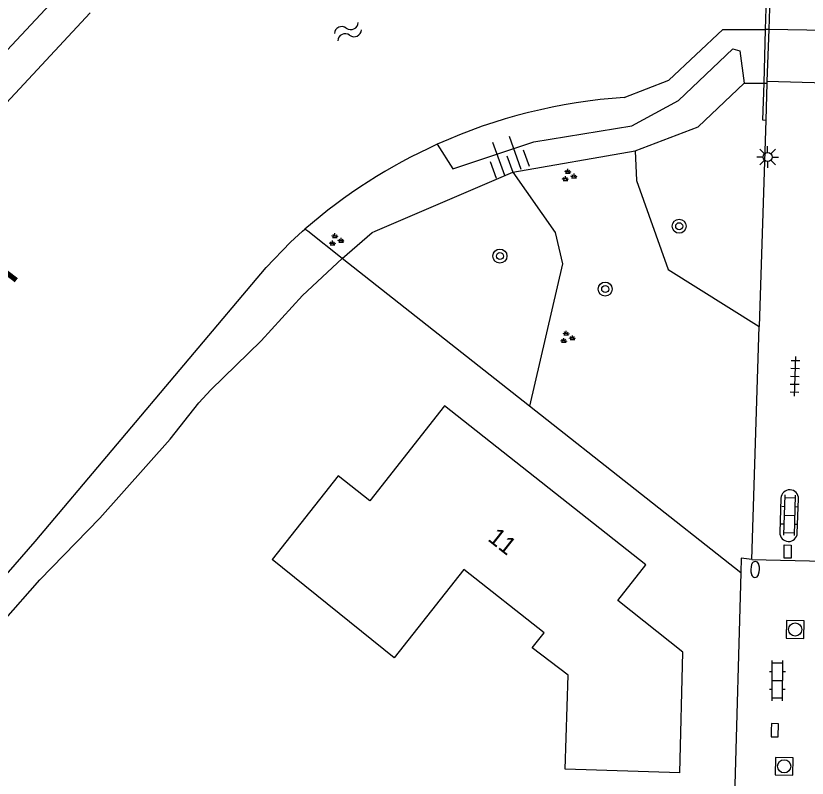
# Model space of a CAD drawing. Extents: x 131000 to 133013, y 393000 to 396501.
# Drawn here: x 131398.94 to 131444.02, y 395468.84 to 395512.28 of the extents above; entities that cross this region are included whole.
import ezdxf

# ---------------------------------------------------------------- set-up
doc = ezdxf.new("R2010")
doc.units = 0
for name, color, linetype in [('gg-anno-huisnummerreeks BGT', 7, 'Continuous'), ('gg-anno-naam water', 7, 'Continuous'), ('gg-bbg-gedigitaliseerde bebouwing', 7, 'Continuous'), ('gg-bbg-hoofdgebouw', 7, 'Continuous'), ('gg-knt-BGT kruinlijn', 7, 'Continuous'), ('gg-knt-bovenkant onderkant talud', 7, 'Continuous'), ('gg-knt-verharding', 7, 'Continuous'), ('gg-kntw-beschoeiing', 7, 'Continuous'), ('gg-kwrk-kunstwerk', 7, 'Continuous'), ('gg-kwrk-kunstwerk niveau 01', 7, 'Continuous'), ('gt-grn-groengrens', 7, 'Continuous'), ('gt-grn-vlakafsluiter', 7, 'Continuous'), ('gt-symb-boom', 7, 'Continuous'), ('gt-symb-brandkraan', 7, 'Continuous'), ('gt-symb-groenvak', 7, 'Continuous'), ('gt-symb-klinker verharding', 7, 'Continuous'), ('gt-symb-kolk', 7, 'Continuous'), ('gt-symb-kolk center center', 7, 'Continuous'), ('gt-symb-lichtmast', 7, 'Continuous'), ('gt-symb-rioolschacht', 7, 'Continuous'), ('gt-symb-talud symbool', 7, 'Continuous'), ('gt-symb-tegel verharding', 7, 'Continuous'), ('gt-symb-watersymbool', 7, 'Continuous')]:
    doc.layers.add(name, color=color, linetype=linetype)

# ---------------------------------------------------------------- blocks, each defined once
blk = doc.blocks.new('gt0-KL1')
at = {"layer": 'gt-symb-klinker verharding'}
for p, q in [((-1.15, 0.3), (1.15, 0.3)), ((-1, -0.3), (-1, 0.3)), ((-0.5, 0.3), (-0.5, 0.45)), ((0, -0.3), (0, 0.3)), ((0.5, 0.3), (0.5, 0.45)), ((1, -0.3), (1, 0.3)), ((-1.15, -0.3), (1.15, -0.3)), ((-0.5, -0.45), (-0.5, -0.3)), ((0.5, -0.45), (0.5, -0.3))]:
    blk.add_line(p, q, dxfattribs=at)
blk = doc.blocks.new('gt0-TEG1')
at = {"layer": 'gt-symb-tegel verharding'}
for p, q in [((-1.125, 0), (1.125, 0)), ((-0.9, -0.25), (-0.9, 0.25)), ((-0.45, -0.25), (-0.45, 0.25)), ((0, -0.25), (0, 0.25)), ((0.45, -0.25), (0.45, 0.25)), ((0.9, -0.25), (0.9, 0.25))]:
    blk.add_line(p, q, dxfattribs=at)
blk = doc.blocks.new('gt0-LMAST')
at = {"layer": 'gt-symb-lichtmast'}
for p, q in [((-0.005, 0.246), (-0.005, 0.621)), ((-0.182, 0.173), (-0.447, 0.438)), ((0.172, 0.173), (0.437, 0.438)), ((-0.255, -0.004), (-0.63, -0.004)), ((-0.182, -0.181), (-0.447, -0.446)), ((-0.005, -0.254), (-0.005, -0.629)), ((0.437, -0.446), (0.172, -0.181)), ((0.245, -0.004), (0.62, -0.004))]:
    blk.add_line(p, q, dxfattribs=at)
blk.add_circle((-0.005, -0.004), 0.25, dxfattribs=at)
blk = doc.blocks.new('gt0-RS')
at = {"layer": 'gt-symb-rioolschacht'}
blk.add_lwpolyline([(-0.5, -0.5), (0.5, -0.5), (0.5, 0.5), (-0.5, 0.5)], close=True, dxfattribs=at)
blk.add_circle((0, 0), 0.375, dxfattribs=at)
blk = doc.blocks.new('gt0-KOLK')
at = {"layer": 'gt-symb-kolk'}
blk.add_lwpolyline([(0, 0), (0.375, 0), (0.375, 0.4), (-0.375, 0.4), (-0.375, 0), (0, 0)], dxfattribs=at)
blk = doc.blocks.new('gt0-KOLKCC')
at = {"layer": 'gt-symb-kolk center center'}
blk.add_lwpolyline([(-0.375, 0.2), (0.375, 0.2), (0.375, -0.2), (-0.375, -0.2)], close=True, dxfattribs=at)
blk = doc.blocks.new('gt0-BR')
at = {"layer": 'gt-symb-brandkraan'}
for centre, radius, start, end in [((-0.244, 0), 0.206, 107.5669, 252.4331), ((0.599, -2.664), 3, 106.892, 107.5669), ((0, -0.691), 0.938, 73.108, 106.892), ((-0.599, -2.664), 3, 72.4331, 73.108), ((0.244, 0), 0.206, 287.567, 72.4331), ((0.599, 2.664), 3, 252.4331, 253.108), ((0, 0.691), 0.938, 253.108, 286.8921), ((-0.599, 2.664), 3, 286.8921, 287.567)]:
    blk.add_arc(centre, radius, start, end, dxfattribs=at)
blk = doc.blocks.new('gt0-GRVAK')
at = {"layer": 'gt-symb-groenvak'}
for p, q in [((-0.11, 0.189), (-0.228, 0.24)), ((-0.182, 0.153), (0.088, 0.153)), ((-0.091, 0.211), (-0.156, 0.322)), ((-0.047, 0.214), (-0.047, 0.393)), ((-0.004, 0.211), (0.061, 0.322)), ((0.015, 0.189), (0.133, 0.24)), ((0.262, -0.052), (0.197, 0.059)), ((0.305, -0.049), (0.305, 0.13)), ((0.349, -0.052), (0.414, 0.059)), ((-0.245, -0.228), (-0.363, -0.177)), ((-0.318, -0.264), (-0.047, -0.264)), ((-0.226, -0.206), (-0.291, -0.095)), ((-0.183, -0.203), (-0.183, -0.024)), ((-0.139, -0.206), (-0.074, -0.095)), ((-0.12, -0.228), (-0.002, -0.177)), ((0.243, -0.074), (0.125, -0.023)), ((0.17, -0.11), (0.441, -0.11)), ((0.368, -0.074), (0.486, -0.023))]:
    blk.add_line(p, q, dxfattribs=at)
blk = doc.blocks.new('gt0-BOOM')
at = {"layer": 'gt-symb-boom'}
for radius in [0.4, 0.2]:
    blk.add_circle((0, 0), radius, dxfattribs=at)
blk = doc.blocks.new('gt0-TALUD_1')
at = {"layer": 'gt-symb-talud symbool'}
for p, q in [((-1, -1), (-1, 0)), ((-0.5, -2), (-0.5, 0)), ((0, -1), (0, 0)), ((0.5, -2), (0.5, 0)), ((1, -1), (1, 0))]:
    blk.add_line(p, q, dxfattribs=at)
blk = doc.blocks.new('gt0-WA')
at = {"layer": 'gt-symb-watersymbool'}
for centre, start, end in [((-0.323, 0.022), 28.0725, 151.9275), ((0.427, 0.422), 208.0725, 331.9275), ((-0.323, -0.428), 28.0725, 151.9275), ((0.427, -0.028), 208.0725, 331.9275)]:
    blk.add_arc(centre, 0.425, start, end, dxfattribs=at)

msp = doc.modelspace()

# ---------------------------------------------------------------- linework, layer by layer
at = {"layer": 'gg-bbg-gedigitaliseerde bebouwing'}
msp.add_lwpolyline([(131430.225, 395469.344), (131430.41, 395474.71), (131428.35, 395476.26), (131429.03, 395477.12), (131424.47, 395480.73), (131420.5, 395475.7), (131413.538, 395481.299)], dxfattribs=at)
at = {"layer": 'gg-bbg-hoofdgebouw'}
msp.add_line((131436.757, 395469.146), (131430.225, 395469.344), dxfattribs=at)
for points in [[(131436.757, 395469.146), (131436.945, 395476.012), (131433.225, 395478.958), (131434.831, 395480.991), (131423.368, 395490.046), (131419.11, 395484.64)], [(131419.11, 395484.64), (131417.309, 395486.065), (131413.538, 395481.299)]]:
    msp.add_lwpolyline(points, dxfattribs=at)
at = {"layer": 'gg-knt-BGT kruinlijn'}
for p, q in [((131427.246, 395503.367), (131434.225, 395504.58)), ((131419.415, 395500), (131427.246, 395503.367))]:
    msp.add_line(p, q, dxfattribs=at)
for points in [[(131434.225, 395504.58), (131437.812, 395505.96), (131440.435, 395508.436)], [(131417.537, 395498.446), (131419.241, 395499.925), (131419.415, 395500)], [(131390.356, 395467.972), (131391.942, 395470.09), (131395.077, 395473.78), (131398.249, 395477.775), (131400.309, 395480.134), (131403.728, 395483.653), (131407.731, 395488.154), (131409.371, 395490.231), (131410.048, 395490.967), (131412.913, 395493.764), (131415.281, 395496.336), (131417.537, 395498.446)]]:
    msp.add_lwpolyline(points, dxfattribs=at)
at = {"layer": 'gg-knt-bovenkant onderkant talud'}
msp.add_line((131440.435, 395508.436), (131441.542, 395508.445), dxfattribs=at)
at = {"layer": 'gg-knt-verharding'}
for p, q in [((131441.656, 395506.341), (131441.292, 395494.567)), ((131440.868, 395481.291), (131441.292, 395494.567)), ((131442.522, 395484.785), (131442.462, 395482.839)), ((131443.458, 395482.805), (131443.529, 395484.751)), ((131440.868, 395481.291), (131444.965, 395481.198)), ((131440.232, 395480.534), (131438.292, 395408.618))]:
    msp.add_line(p, q, dxfattribs=at)
msp.add_lwpolyline([(131440.868, 395481.291), (131440.254, 395481.368), (131440.232, 395480.534)], dxfattribs=at)
for centre, radius, start, end in [((131443.025, 395484.767), 0.504, 358.125, 178.0075), ((131442.96, 395482.824), 0.498, 178.2752, 357.8146)]:
    msp.add_arc(centre, radius, start, end, dxfattribs=at)
at = {"layer": 'gg-kntw-beschoeiing'}
for p, q in [((131391.599, 395500), (131403.186, 395512.458)), ((131441.829, 395511.501), (131441.633, 395511.505)), ((131445.935, 395511.424), (131441.829, 395511.501)), ((131415.274, 395500), (131415.413, 395500.122))]:
    msp.add_line(p, q, dxfattribs=at)
for points in [[(131433.595, 395507.622), (131436.147, 395508.604), (131439.213, 395511.498), (131441.633, 395511.505)], [(131383.403, 395463.224), (131400.04, 395482.328), (131413.193, 395497.945), (131414.579, 395499.385), (131415.274, 395500)]]:
    msp.add_lwpolyline(points, dxfattribs=at)
for centre, radius, start, end in [((131435.604, 395476.969), 30.719, 93.749, 114.3235), ((131435.6, 395476.966), 30.72, 114.3152, 131.0815)]:
    msp.add_arc(centre, radius, start, end, dxfattribs=at)
at = {"layer": 'gg-kwrk-kunstwerk'}
msp.add_line((131441.719, 395508.44), (131441.656, 395506.341), dxfattribs=at)
msp.add_lwpolyline([(131441.542, 395508.445), (131441.479, 395506.345), (131441.656, 395506.341)], dxfattribs=at)
at = {"layer": 'gg-kwrk-kunstwerk niveau 01'}
for p, q in [((131441.802, 395517.277), (131441.633, 395511.505)), ((131442.035, 395517.274), (131441.829, 395511.501)), ((131441.633, 395511.505), (131441.542, 395508.445)), ((131441.829, 395511.501), (131441.723, 395508.551)), ((131441.542, 395508.445), (131441.719, 395508.44)), ((131441.723, 395508.551), (131441.719, 395508.44)), ((131441.723, 395508.551), (131445.832, 395508.44))]:
    msp.add_line(p, q, dxfattribs=at)
at = {"layer": 'gt-grn-groengrens'}
for points in [[(131440.763, 395519.287), (131440.187, 395519.369), (131436.56, 395523.636), (131433.275, 395525.076), (131426.56, 395525.188), (131417.95, 395523.578), (131409.506, 395519.802), (131401.976, 395514.122), (131380.172, 395490.767), (131360.883, 395464.179), (131359.897, 395459.725), (131362.783, 395455.778), (131364.642, 395453.389), (131365.791, 395452.445), (131371.094, 395451.022)], [(131422.951, 395504.961), (131423.832, 395503.557), (131428.445, 395505.095), (131434.04, 395506.003), (131436.692, 395507.456), (131439.78, 395510.399), (131440.18, 395510.29), (131440.435, 395508.436)], [(131434.225, 395504.58), (131434.306, 395502.894), (131436.101, 395497.824), (131441.292, 395494.567)], [(131427.246, 395503.367), (131429.658, 395499.937), (131430.08, 395498.141), (131428.201, 395490.03)]]:
    msp.add_lwpolyline(points, dxfattribs=at)
at = {"layer": 'gt-grn-vlakafsluiter'}
for p, q in [((131415.568, 395500), (131415.413, 395500.122)), ((131417.537, 395498.446), (131415.568, 395500)), ((131428.201, 395490.03), (131417.537, 395498.446)), ((131440.232, 395480.534), (131428.201, 395490.03))]:
    msp.add_line(p, q, dxfattribs=at)

# ---------------------------------------------------------------- block references
at = {"layer": 'gt-symb-boom'}
for p in [(131436.729, 395500.289), (131426.518, 395498.59), (131432.514, 395496.71)]:
    msp.add_blockref('gt0-BOOM', p, dxfattribs=at)
at = {"layer": 'gt-symb-brandkraan', "rotation": -91.14576283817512}
msp.add_blockref('gt0-BR', (131441.055, 395480.73), dxfattribs=at)
at = {"layer": 'gt-symb-groenvak'}
for p in [(131430.434, 395503.165), (131417.167, 395499.495), (131430.343, 395493.94)]:
    msp.add_blockref('gt0-GRVAK', p, dxfattribs=at)
at = {"layer": 'gt-symb-klinker verharding'}
for p, rotation in [((131443.004, 395483.819), -91.71835800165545), ((131442.324, 395474.39), 89.77081810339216)]:
    msp.add_blockref('gt0-KL1', p, dxfattribs=dict(at, rotation=rotation))
at = {"layer": 'gt-symb-kolk', "rotation": -91.60386277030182}
msp.add_blockref('gt0-KOLK', (131441.978, 395471.576), dxfattribs=at)
at = {"layer": 'gt-symb-kolk center center', "rotation": -90.80208851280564}
msp.add_blockref('gt0-KOLKCC', (131442.905, 395481.75), dxfattribs=at)
at = {"layer": 'gt-symb-lichtmast'}
msp.add_blockref('gt0-LMAST', (131441.774, 395504.237), dxfattribs=at)
at = {"layer": 'gt-symb-rioolschacht'}
for p, rotation in [((131443.337, 395477.307), 88.68242936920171), ((131442.711, 395469.514), 88.9115111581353)]:
    msp.add_blockref('gt0-RS', p, dxfattribs=dict(at, rotation=rotation))
at = {"layer": 'gt-symb-talud symbool', "xscale": 1.000466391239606, "yscale": 1.0004663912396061, "rotation": -160.31535726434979}
msp.add_blockref('gt0-TALUD_1', (131427.246, 395503.367), dxfattribs=at)
at = {"layer": 'gt-symb-tegel verharding', "rotation": -91.83467292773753}
msp.add_blockref('gt0-TEG1', (131443.321, 395491.738), dxfattribs=at)
at = {"layer": 'gt-symb-watersymbool', "rotation": 24.89920052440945}
msp.add_blockref('gt0-WA', (131417.815, 395511.356), dxfattribs=at)

# ---------------------------------------------------------------- texts
at = {"layer": 'gg-anno-huisnummerreeks BGT'}
msp.add_text('11', height=1, rotation=321.7, dxfattribs=at).set_placement((131425.774, 395482.412))
at = {"layer": 'gg-anno-naam water'}
msp.add_text('Glanerbeekvijver', height=2.5, rotation=52.6027, dxfattribs=at).set_placement((131384.182, 395477.866))

doc.saveas('drawing.dxf')
